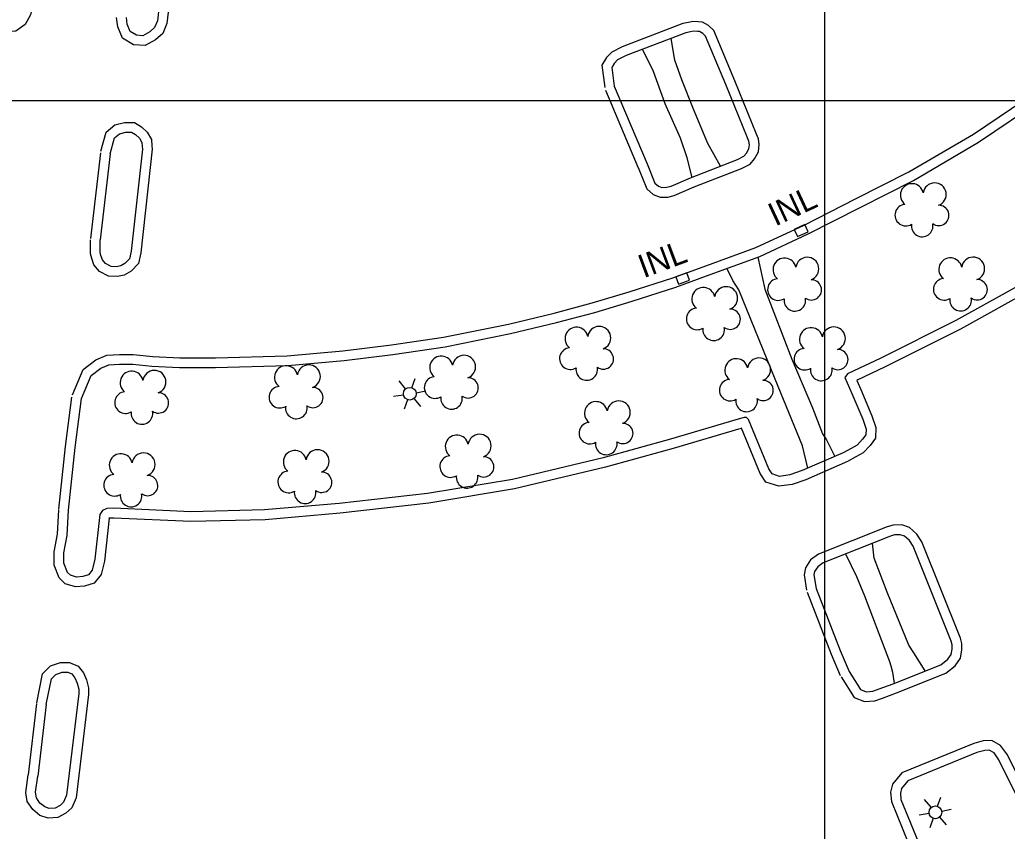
# Model space of a CAD drawing. Extents: x 353423 to 364002, y 127000 to 201942.
# Drawn here: x 361292.9 to 361547, y 159311.9 to 159520.8 of the extents above; entities that cross this region are included whole.
import ezdxf

# ---------------------------------------------------------------- set-up
doc = ezdxf.new("R2010")
doc.units = 0
for name, color, linetype in [('E_DTM_SlopeBottom', 7, 'Continuous'), ('E_FEN_Generic', 7, 'Continuous'), ('E_LAND_BrushLine', 7, 'Continuous'), ('E_LAND_TreeLine', 7, 'Continuous'), ('E_MISCPROP', 7, 'Continuous')]:
    doc.layers.add(name, color=color, linetype=linetype)

msp = doc.modelspace()

# ---------------------------------------------------------------- linework, layer by layer
at = {"layer": 'E_DTM_SlopeBottom'}
for points in [[(361495.73, 159466.2), (361494.88, 159468.01), (361492.16, 159466.74), (361493.01, 159464.93), (361495.73, 159466.2)], [(361465.22, 159453.76), (361464.52, 159455.64), (361461.71, 159454.58), (361462.41, 159452.71), (361465.22, 159453.76)]]:
    msp.add_lwpolyline(points, dxfattribs=at)
at = {"layer": 'E_FEN_Generic'}
for centre, radius, start, end in [((361522.44, 159475.6), 2.97, 11.4515, 232.6854), ((361528.29, 159475.8), 2.97, 289.1023, 172.0756), ((361520.85, 159470.47), 2.78, 94.4224, 302.1954), ((361529.34, 159470.38), 2.61, 233.8075, 91.7402), ((361525.08, 159467.68), 2.78, 171.0994, 12.1105), ((361489.66, 159456.44), 2.97, 11.4515, 232.6854), ((361495.51, 159456.64), 2.97, 289.1023, 172.0756), ((361532.33, 159456.49), 2.97, 11.4515, 232.6854), ((361538.18, 159456.69), 2.97, 289.1023, 172.0756), ((361488.07, 159451.31), 2.78, 94.4224, 302.1954), ((361496.56, 159451.22), 2.61, 233.8075, 91.7402), ((361530.75, 159451.36), 2.78, 94.4224, 302.1954), ((361539.24, 159451.27), 2.61, 233.8075, 91.7402), ((361468.77, 159448.88), 2.97, 11.4515, 232.6854), ((361474.62, 159449.08), 2.97, 289.1023, 172.0756), ((361492.3, 159448.53), 2.78, 171.0994, 12.1105), ((361534.97, 159448.58), 2.78, 171.0994, 12.1105), ((361467.18, 159443.75), 2.78, 94.4224, 302.1954), ((361475.68, 159443.66), 2.61, 233.8075, 91.7402), ((361436.13, 159438.65), 2.97, 11.4515, 232.6854), ((361441.98, 159438.85), 2.97, 289.1023, 172.0756), ((361471.41, 159440.97), 2.78, 171.0994, 12.1105), ((361496.48, 159438.52), 2.97, 11.4515, 232.6854), ((361502.33, 159438.71), 2.97, 289.1023, 172.0756), ((361434.54, 159433.52), 2.78, 94.4224, 302.1954), ((361443.03, 159433.43), 2.61, 233.8075, 91.7402), ((361494.89, 159433.38), 2.78, 94.4224, 302.1954), ((361503.38, 159433.29), 2.61, 233.8075, 91.7402), ((361401.32, 159431.22), 2.97, 11.4515, 232.6854), ((361407.17, 159431.41), 2.97, 289.1023, 172.0756), ((361477.25, 159430.55), 2.97, 11.4515, 232.6854), ((361483.1, 159430.75), 2.97, 289.1023, 172.0756), ((361321.65, 159427.34), 2.97, 11.4515, 232.6854), ((361327.5, 159427.54), 2.97, 289.1023, 172.0756), ((361361.39, 159428.73), 2.97, 11.4515, 232.6854), ((361367.24, 159428.93), 2.97, 289.1023, 172.0756), ((361438.77, 159430.73), 2.78, 171.0994, 12.1105), ((361499.12, 159430.6), 2.78, 171.0994, 12.1105), ((361399.74, 159426.08), 2.78, 94.4224, 302.1954), ((361408.23, 159425.99), 2.61, 233.8075, 91.7402), ((361475.66, 159425.42), 2.78, 94.4224, 302.1954), ((361484.16, 159425.33), 2.61, 233.8075, 91.7402), ((361359.8, 159423.6), 2.78, 94.4224, 302.1954), ((361368.29, 159423.51), 2.61, 233.8075, 91.7402), ((361320.06, 159422.2), 2.78, 94.4224, 302.1954), ((361328.55, 159422.11), 2.61, 233.8075, 91.7402), ((361403.96, 159423.3), 2.78, 171.0994, 12.1105), ((361446.99, 159419.68), 2.97, 289.1023, 172.0756), ((361479.89, 159422.64), 2.78, 171.0994, 12.1105), ((361324.29, 159419.42), 2.78, 171.0994, 12.1105), ((361364.03, 159420.82), 2.78, 171.0994, 12.1105), ((361441.14, 159419.49), 2.97, 11.4515, 232.6854), ((361439.55, 159414.35), 2.78, 94.4224, 302.1954), ((361448.05, 159414.26), 2.61, 233.8075, 91.7402), ((361405.33, 159410.88), 2.97, 11.4515, 232.6854), ((361411.18, 159411.08), 2.97, 289.1023, 172.0756), ((361363.65, 159406.91), 2.97, 11.4515, 232.6854), ((361369.5, 159407.11), 2.97, 289.1023, 172.0756), ((361443.78, 159411.57), 2.78, 171.0994, 12.1105), ((361318.86, 159406.08), 2.97, 11.4515, 232.6854), ((361324.71, 159406.28), 2.97, 289.1023, 172.0756), ((361403.74, 159405.75), 2.78, 94.4224, 302.1954), ((361412.24, 159405.66), 2.61, 233.8075, 91.7402), ((361317.27, 159400.94), 2.78, 94.4224, 302.1954), ((361325.77, 159400.85), 2.61, 233.8075, 91.7402), ((361362.06, 159401.78), 2.78, 94.4224, 302.1954), ((361370.56, 159401.69), 2.61, 233.8075, 91.7402), ((361407.97, 159402.97), 2.78, 171.0994, 12.1105), ((361321.5, 159398.16), 2.78, 171.0994, 12.1105), ((361366.29, 159399), 2.78, 171.0994, 12.1105)]:
    msp.add_arc(centre, radius, start, end, dxfattribs=at)
at = {"layer": 'E_LAND_BrushLine'}
for p, q in [((361392.16, 159425.78), (361390.46, 159427.77)), ((361393.76, 159426.03), (361394.61, 159428.41)), ((361394.87, 159424.75), (361397.32, 159425.26)), ((361391.63, 159424.16), (361389.07, 159423.74)), ((361392.66, 159422.95), (361391.79, 159420.49)), ((361394.32, 159423.21), (361395.98, 159421.23)), ((361527.41, 159318.05), (361525.71, 159320.03)), ((361529.01, 159318.3), (361529.85, 159320.67)), ((361526.87, 159316.43), (361524.31, 159316)), ((361530.11, 159317.01), (361532.57, 159317.52)), ((361527.91, 159315.21), (361527.04, 159312.76)), ((361529.56, 159315.47), (361531.22, 159313.5))]:
    msp.add_line(p, q, dxfattribs=at)
for centre in [(361393.23, 159424.48), (361528.48, 159316.75)]:
    msp.add_circle(centre, 1.64, dxfattribs=at)
at = {"layer": 'E_LAND_TreeLine'}
for p, q in [((361500, 159500), (361500, 162000)), ((361500, 157500), (361500, 160500)), ((358500, 159500), (362500, 159500)), ((359500, 159500), (362500, 159500))]:
    msp.add_line(p, q, dxfattribs=at)
at = {"layer": 'E_MISCPROP'}
for points in [[(361248.98, 159567.76), (361276.7, 159558.78), (361287.17, 159556.25), (361291.14, 159554.76), (361294.96, 159552.7), (361297.45, 159549.61), (361298.25, 159546.28), (361298.6, 159543.16), (361297.27, 159532.65), (361296.32, 159526.31), (361296.08, 159524.01), (361295.59, 159522.03), (361294.23, 159519.49), (361291.85, 159517.82), (361288.41, 159517.58), (361285.54, 159519.07), (361283.98, 159520.74), (361282.96, 159522.77), (361283.04, 159525.06), (361283.88, 159532.02), (361284.51, 159537.2)], [(361329.62, 159532.43), (361328.27, 159520.46), (361327.54, 159518.74), (361326.3, 159517.63), (361324.56, 159516.64), (361322.92, 159516.75), (361321.26, 159517.75), (361320.5, 159519.58), (361320.28, 159521.34)], [(361332.05, 159531.63), (361330.72, 159519.83), (361329.63, 159517.24), (361327.77, 159515.59), (361325.14, 159514.09), (361322.15, 159514.29), (361319.27, 159516.04), (361318.07, 159518.93), (361317.76, 159521.3)], [(361451.97, 159482.71), (361454.19, 159477.22), (361455.89, 159475.77), (361457.68, 159475.09), (361459.62, 159475.12), (361461.25, 159475.54), (361466.39, 159477.73), (361478.58, 159482.49), (361480.79, 159483.62), (361481.94, 159484.99), (361482.93, 159486.77), (361483.12, 159488.62), (361482.92, 159490.12), (361482.44, 159491.3), (361476.9, 159505.02), (361471.44, 159518.02), (361470.08, 159519.29), (361468.54, 159520.13), (361467.43, 159520.24), (361466.02, 159520.32), (361464.91, 159520.07), (361463.51, 159519.77), (361447.84, 159513.8), (361445.18, 159512.43), (361443.82, 159511), (361442.64, 159509.05), (361443.38, 159503.31)], [(361454.28, 159483.65), (361456.28, 159478.72), (361457.19, 159477.95), (361458.11, 159477.6), (361459.29, 159477.62), (361460.45, 159477.91), (361465.45, 159480.04), (361477.55, 159484.78), (361479.21, 159485.62), (361479.87, 159486.41), (361480.49, 159487.53), (361480.61, 159488.58), (361480.48, 159489.47), (361480.12, 159490.36), (361474.58, 159504.06), (361469.34, 159516.55), (361468.6, 159517.24), (361467.78, 159517.69), (361467.23, 159517.74), (361466.22, 159517.8), (361465.44, 159517.63), (361464.22, 159517.37), (361448.86, 159511.52), (361446.7, 159510.4), (361445.82, 159509.47), (361445.23, 159508.5), (361445.85, 159503.63)], [(361473.17, 159483.07), (361469.93, 159488.89), (361466.21, 159497.7), (361463.22, 159505.25), (361461.41, 159510.35), (361460.46, 159515.93)], [(361453.1, 159513.13), (361455.85, 159507.51), (361458.87, 159499.24), (361462.76, 159490.32), (361464.47, 159485.27), (361464.83, 159483.87), (361465.77, 159480.17)], [(361306.41, 159424.24), (361309.19, 159430.77), (361312.41, 159433.24), (361315.24, 159434.43), (361318.5, 159434.61), (361322.07, 159434.55), (361327.06, 159434.1), (361334.01, 159433.74), (361343.23, 159433.71), (361361.66, 159434.27), (361376.03, 159435.54), (361388.52, 159437.1), (361401.86, 159439.04), (361418.62, 159442.4), (361430.36, 159445.22), (361440.17, 159447.85), (361449.68, 159450.72), (361460.9, 159454.29), (361468.68, 159457.19), (361482.3, 159462.15), (361494.67, 159467.91), (361507.95, 159474.65), (361521.68, 159481.57), (361538.24, 159491.32), (361554.63, 159502.4)], [(361443.55, 159502.66), (361451.98, 159482.68)], [(361445.85, 159503.63), (361454.28, 159483.65)], [(361308.71, 159423.26), (361311.23, 159429.18), (361313.68, 159431.06), (361315.81, 159431.96), (361318.55, 159432.11), (361321.94, 159432.06), (361326.88, 159431.6), (361333.94, 159431.24), (361343.26, 159431.21), (361361.81, 159431.77), (361376.3, 159433.05), (361388.86, 159434.62), (361402.29, 159436.58), (361419.16, 159439.96), (361430.98, 159442.8), (361440.85, 159445.44), (361450.42, 159448.33), (361461.72, 159451.92), (361469.55, 159454.85), (361483.26, 159459.83), (361495.76, 159465.66), (361509.08, 159472.42), (361522.88, 159479.37), (361539.57, 159489.21), (361556.09, 159500.37)], [(361313.68, 159486.95), (361315.08, 159491.78), (361317.34, 159493.68), (361319.79, 159494.33), (361322.37, 159494.32), (361324.22, 159493.17), (361325.61, 159491.85), (361326.76, 159489.97), (361326.87, 159488.31), (361326.93, 159487.41), (361324, 159460.75), (361323.41, 159458.04), (361321.49, 159456.01), (361319.76, 159455.04), (361317.97, 159454.65), (361315.68, 159454.78), (361313.34, 159455.99), (361311.92, 159457.69), (361311.36, 159459.33), (361311.04, 159460.49), (361311.04, 159464.14)], [(361316.08, 159486.25), (361317.27, 159490.36), (361318.52, 159491.4), (361320.11, 159491.83), (361321.65, 159491.82), (361322.68, 159491.18), (361323.65, 159490.26), (361324.31, 159489.19), (361324.38, 159488.15), (361324.42, 159487.47), (361321.53, 159461.15), (361321.12, 159459.25), (361319.93, 159458.01), (361318.86, 159457.4), (361317.77, 159457.16), (361316.35, 159457.24), (361314.94, 159457.98), (361314.14, 159458.94), (361313.75, 159460.06), (361313.54, 159460.83), (361313.54, 159464.14)], [(361313.59, 159486.54), (361311.05, 159464.42)], [(361316.08, 159486.25), (361313.54, 159464.14)], [(361482.76, 159459.65), (361484.58, 159451.39), (361491.57, 159433.37), (361496.88, 159420.89), (361499.45, 159414.2), (361500.42, 159412.66), (361502.63, 159408.35)], [(361495.63, 159405.31), (361494.29, 159411.11), (361487.22, 159428.28), (361477.9, 159451.23), (361476.39, 159453.67), (361474.83, 159456.77)], [(361552.75, 159453.92), (361533.74, 159443.35), (361514.29, 159433.6), (361507.5, 159430.35), (361505.82, 159429.59), (361505.19, 159428.66), (361507, 159424.58), (361509.8, 159417.96), (361510.64, 159415.4), (361510.6, 159413.94), (361509.74, 159412.77), (361508.31, 159411.26), (361506.8, 159410.42), (361504.74, 159409.27), (361494.22, 159404.7), (361491.02, 159403.58), (361488.39, 159403.22), (361486.43, 159403.85), (361485.62, 159405.12), (361480.39, 159417.89), (361479.89, 159418.4), (361479.27, 159418.41), (361477.69, 159417.96), (361460.33, 159412.77), (361442.96, 159408), (361419.67, 159402.44), (361397.81, 159398.84), (361375.09, 159396.21), (361355.86, 159394.57), (361336.91, 159394.12), (361317.09, 159395), (361315.26, 159394.99), (361314.18, 159394.44), (361313.45, 159393.38), (361312.19, 159381.87), (361311.5, 159379.12), (361310.54, 159377.88), (361309.07, 159377.44), (361307.42, 159377.3), (361305.89, 159377.77), (361305.15, 159378.52), (361304.19, 159380.88), (361304.17, 159383.57), (361305.06, 159388.04), (361305.39, 159394.49)], [(361554.03, 159451.77), (361534.91, 159441.13), (361515.39, 159431.35), (361508.55, 159428.08), (361508.24, 159427.94)], [(361508.24, 159427.94), (361509.29, 159425.57), (361512.15, 159418.84), (361513.15, 159415.77), (361513.08, 159413.08), (361511.67, 159411.17), (361509.86, 159409.26), (361508.02, 159408.24), (361505.85, 159407.03), (361495.13, 159402.37), (361491.61, 159401.14), (361488.17, 159400.66), (361484.81, 159401.74), (361483.39, 159403.96), (361478.61, 159415.62)], [(361302.91, 159394.75), (361304.61, 159410.89), (361306.23, 159423.57)], [(361305.39, 159394.49), (361307.09, 159410.61), (361308.71, 159423.26)], [(361478.61, 159415.62), (361478.4, 159415.56), (361461.02, 159410.37), (361443.58, 159405.58), (361420.17, 159399.99), (361398.16, 159396.36), (361375.34, 159393.73), (361356, 159392.07), (361336.89, 159391.62), (361317.04, 159392.5), (361315.86, 159392.5), (361315.88, 159392.51), (361315.86, 159392.48), (361314.66, 159381.43), (361313.8, 159378), (361312.02, 159375.71), (361309.54, 159374.98), (361307.16, 159374.76), (361304.55, 159375.57), (361303.02, 159377.11), (361301.69, 159380.39), (361301.67, 159383.81), (361302.58, 159388.35), (361302.89, 159394.62)], [(361504.2, 159351.64), (361507.57, 159346.29), (361510.27, 159345.26), (361512.92, 159345.44), (361514.84, 159346.17), (361518.46, 159347.47), (361531.15, 159352.56), (361533.53, 159354.43), (361534.91, 159356.42), (361535.3, 159358.54), (361535.24, 159360.23), (361534.9, 159361.58), (361524.98, 159386.37), (361523.72, 159388.36), (361521.82, 159390.02), (361519.86, 159390.71), (361517.57, 159390.69), (361516.07, 159390.2), (361498.38, 159383.2), (361496.34, 159381.73), (361495.02, 159379.69), (361494.67, 159377.89), (361495.3, 159373.93)], [(361506.32, 159352.97), (361509.24, 159348.33), (361510.65, 159347.79), (361512.38, 159347.91), (361513.97, 159348.51), (361517.57, 159349.8), (361529.89, 159354.75), (361531.69, 159356.16), (361532.54, 159357.4), (361532.79, 159358.73), (361532.75, 159359.88), (361532.52, 159360.81), (361522.75, 159385.23), (361521.8, 159386.71), (361520.54, 159387.82), (361519.45, 159388.21), (361517.98, 159388.19), (361516.91, 159387.85), (361499.59, 159380.99), (361498.18, 159379.97), (361497.38, 159378.74), (361497.21, 159377.85), (361497.77, 159374.32)], [(361525.87, 159353.13), (361522.93, 159357.79), (361521.6, 159359.76), (361516.03, 159373.41), (361512.76, 159382.14), (361512.3, 159386.02)], [(361505.33, 159383.26), (361508.14, 159377.44), (361510.24, 159372.44), (361516.01, 159357.37), (361516.69, 159355.58), (361516.97, 159354.47), (361517.43, 159352.8), (361517.86, 159349.92)], [(361497.77, 159374.32), (361504.01, 159358.4), (361506.32, 159352.97)], [(361495.44, 159373.41), (361501.69, 159357.46), (361504.01, 159351.99)], [(361297.22, 159344.95), (361298.72, 159352.38), (361300.78, 159354.42), (361303.35, 159355.3), (361305.69, 159355.34), (361307.89, 159354.41), (361309.22, 159352.61), (361310.03, 159350.83), (361310.57, 159348.77), (361310.53, 159347.11), (361307.35, 159320.46), (361306.24, 159317.94), (361304.73, 159316.49), (361302.66, 159315.39), (361300.14, 159315.21), (361298.06, 159315.89), (361296.19, 159317.45), (361294.79, 159319.53), (361294.42, 159321.87), (361295.04, 159326.42)], [(361299.67, 159344.46), (361301.02, 159351.13), (361302.13, 159352.23), (361303.8, 159352.8), (361305.2, 159352.83), (361306.28, 159352.38), (361307.05, 159351.34), (361307.66, 159349.99), (361308.06, 159348.48), (361308.03, 159347.29), (361304.91, 159321.13), (361304.15, 159319.4), (361303.25, 159318.53), (361301.95, 159317.85), (361300.45, 159317.74), (361299.29, 159318.12), (361298.06, 159319.14), (361297.17, 159320.46), (361296.94, 159321.9), (361297.51, 159326.08)], [(361297.19, 159344.75), (361295.03, 159326.37)], [(361299.67, 159344.46), (361297.51, 159326.08)], [(361552.32, 159320.7), (361546.99, 159331.52), (361545.27, 159333.92), (361542.98, 159335.22), (361540.81, 159335.18), (361538.33, 159334.49), (361519.8, 159326.92), (361517.45, 159324.02), (361516.96, 159321.9), (361517.15, 159319.5), (361521.53, 159308.72)], [(361550.18, 159319.39), (361544.84, 159330.23), (361543.56, 159332.02), (361542.34, 159332.71), (361541.17, 159332.69), (361539.14, 159332.12), (361521.34, 159324.85), (361519.76, 159322.89), (361519.48, 159321.71), (361519.61, 159320.09), (361524.55, 159307.93)]]:
    msp.add_lwpolyline(points, dxfattribs=at)

# ---------------------------------------------------------------- texts
at = {"layer": 'E_DTM_SlopeBottom'}
for rotation, p in [(24.9829, (361487.26, 159467.49)), (20.4951, (361453.39, 159454.19))]:
    msp.add_text('INL', height=6, rotation=rotation, dxfattribs=at).set_placement(p)

doc.saveas('drawing.dxf')
